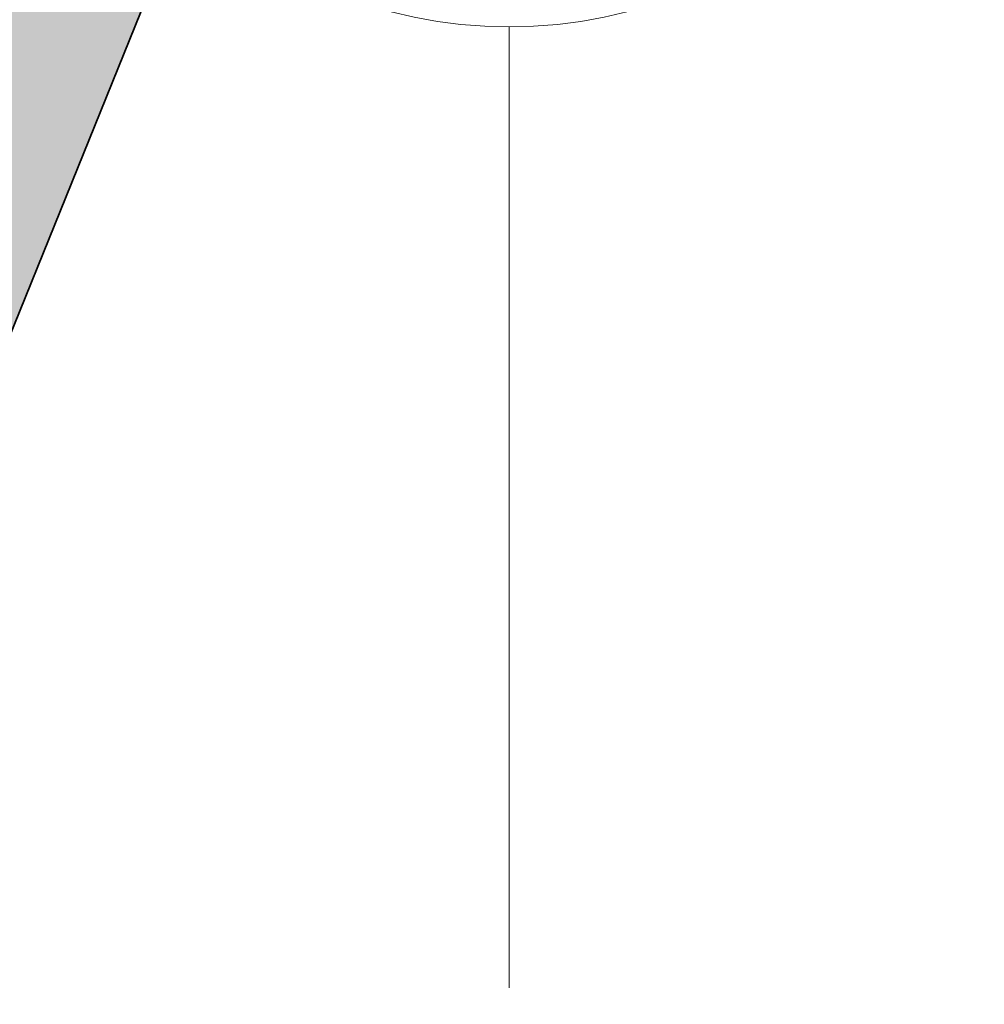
# Model space of a CAD drawing. Header units: millimetres. Extents: x -526411 to -400573, y 47353 to 130199.
# Tile 434 of 543: x -473931 to -472703, y 122312 to 123565. Entities that reach past the tile are written whole.
import ezdxf

# ---------------------------------------------------------------- set-up
doc = ezdxf.new("R2010")
doc.units = ezdxf.units.MM
for name, color, linetype, lineweight in [('01_ALGEMEEN', 7, 'Continuous', 18), ('I-FURN-IDEN', 211, 'Continuous', 18), ('m-pg-03_AI_dwg', 8, 'Continuous', 18)]:
    doc.layers.add(name, color=color, linetype=linetype, lineweight=lineweight)

# ---------------------------------------------------------------- blocks, each defined once
blk = doc.blocks.new('m-pg-03_AI_dwg_block 1309-640277-3e Verdieping - Percelen telling LI')
at = {"layer": '01_ALGEMEEN', "color": 53, "lineweight": 35}
blk.add_line((-243.833, 1998.04), (-439.514, 1513.877), dxfattribs=at)
blk = doc.blocks.new('m-pg-03_AI_dwg_block 1310-640278-3e Verdieping - Percelen telling LI')
at = {"layer": '01_ALGEMEEN'}
blk.add_hatch(color=10, dxfattribs=at).paths.add_polyline_path([(-439.514, 1513.877), (-243.834, 1998.04), (-253.853, 2002.09), (-449.534, 1517.927), (-442.538, 1515.099)], flags=0)
at = {"layer": '01_ALGEMEEN', "color": 133, "flags": 128}
blk.add_lwpolyline([(-449.533, 1517.93), (-253.853, 2002.09), (-243.834, 1998.04), (-439.514, 1513.877)], dxfattribs=at)
blk = doc.blocks.new('m-pg-03_AI_dwg_block 1312-640280-3e Verdieping - Percelen telling LI')
at = {"layer": '01_ALGEMEEN', "color": 133}
blk.add_line((-243.833, 1998.04), (-439.514, 1513.877), dxfattribs=at)
blk = doc.blocks.new('m-pg-03_AI_dwg_block 2-641149-3e Verdieping - Percelen telling LI')
for name in ['m-pg-03_AI_dwg_block 1309-640277-3e Verdieping - Percelen telling LI', 'm-pg-03_AI_dwg_block 1310-640278-3e Verdieping - Percelen telling LI', 'm-pg-03_AI_dwg_block 1312-640280-3e Verdieping - Percelen telling LI']:
    blk.add_blockref(name, (0, 0))
blk = doc.blocks.new('m-pg-03_AI_dwg-638970-3e Verdieping - Percelen telling LI')
blk.add_blockref('m-pg-03_AI_dwg_block 2-641149-3e Verdieping - Percelen telling LI', (0, 0))
blk = doc.blocks.new('00_KU_meubel_tag - 00_KU_meubel_tag-3198169-3e Verdieping - Percelen telling LI')
at = {"layer": 'I-FURN-IDEN'}
blk.add_circle((0, 0), 3, dxfattribs=at)
for start, end in [(360, 180), (180, 360)]:
    blk.add_arc((0, 0), 3, start, end, dxfattribs=at)

msp = doc.modelspace()

# ---------------------------------------------------------------- linework, layer by layer
at = {"layer": 'I-FURN-IDEN'}
msp.add_line((-473307.6, 122332.9), (-473307.6, 123556.2), dxfattribs=at)

# ---------------------------------------------------------------- block references
at = {"layer": 'I-FURN-IDEN', "xscale": 199.9999999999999, "yscale": 199.9999999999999, "zscale": 199.9999999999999}
msp.add_blockref('00_KU_meubel_tag - 00_KU_meubel_tag-3198169-3e Verdieping - Percelen telling LI', (-473307.6, 124156.2), dxfattribs=at)
at = {"layer": 'm-pg-03_AI_dwg', "color": 133, "xscale": 22.2068924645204, "yscale": 22.2068924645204, "zscale": 22.2068924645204}
msp.add_blockref('m-pg-03_AI_dwg-638970-3e Verdieping - Percelen telling LI', (-465826.5, 85478), dxfattribs=at)

doc.saveas('drawing.dxf')
